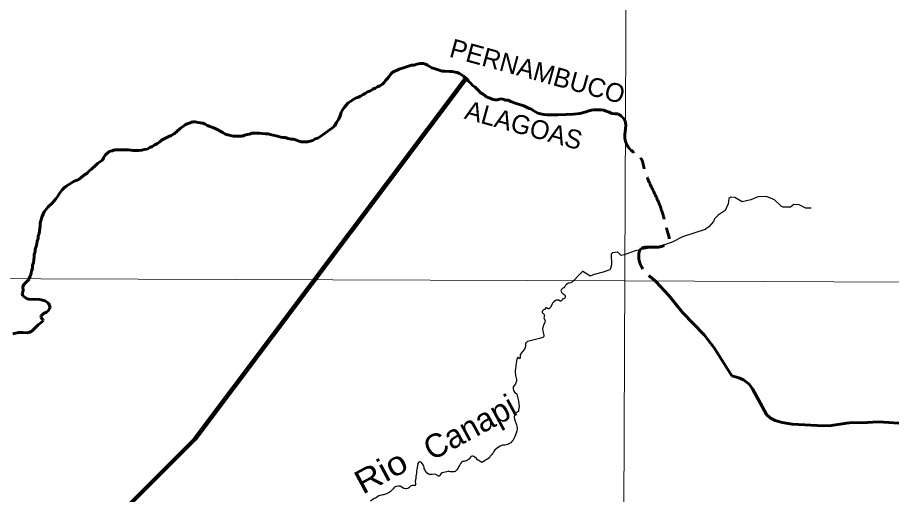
# Model space of a CAD drawing. Extents: x 553962 to 842807, y 8883888 to 9032388.
# Drawn here: x 651943 to 670575, y 9000258 to 9010415 of the extents above; entities that cross this region are included whole.
import ezdxf
from ezdxf.enums import TextEntityAlignment as Align

# ---------------------------------------------------------------- set-up
doc = ezdxf.new("R2010")
doc.units = 0
doc.header["$LTSCALE"] = 160
doc.linetypes.add('LONG_DASH_SHORT_DASH', pattern=[9.9, 6, -1.2, 1.5, -1.2])
for name, color, linetype, lineweight in [('2', 7, 'Continuous', 13), ('21', 7, 'Continuous', 25), ('22', 7, 'Continuous', 35), ('27', 7, 'Continuous', 90), ('34', 7, 'LONG_DASH_SHORT_DASH', 60)]:
    doc.layers.add(name, color=color, linetype=linetype, lineweight=lineweight)

msp = doc.modelspace()

# ---------------------------------------------------------------- linework, layer by layer
at = {"layer": '2'}
for points in [[(664968.2, 9023436.8), (664657.1, 8949509), (664397.1, 8890880.2)], [(565303.2, 9005146.6), (664889.8, 9004806.7), (719872.1, 9004543.9), (791662, 9004102.7)]]:
    msp.add_lwpolyline(points, dxfattribs=at)
at = {"layer": '21'}
for points in [[(668862.2, 9006356), (668747.9, 9006356), (668609.6, 9006426.1), (668493, 9006430.4), (668418.3, 9006375.7), (668262.8, 9006377.9), (668223, 9006397.9), (668078.3, 9006531.4), (667906.9, 9006606.2), (667725, 9006597.4), (667574.8, 9006533.1), (667393.6, 9006492.2), (667237.6, 9006584.2), (667149.6, 9006592.9), (667110.4, 9006562.2), (667092.5, 9006447.3), (667029, 9006303.3), (666881.3, 9006208.2), (666803.2, 9006127.8), (666778.7, 9006074.8), (666682.4, 9005954.4), (666603, 9005903.6), (666121.7, 9005745.4), (665897.5, 9005634.4), (665670.3, 9005554.7), (665112.8, 9005447.2), (664873.2, 9005362.9), (664809.1, 9005347), (664739.8, 9005416.3), (664629, 9005402.5), (664596.3, 9005375.2)], [(664596.3, 9005375.2), (664607.7, 9005147.6), (664577.5, 9005049.7), (664573, 9005042.2), (664425.1, 9004991.8), (664236.2, 9004941.4), (664148.9, 9004909.1), (664140.5, 9004911.9), (664051.1, 9004969), (663993.9, 9005003.6), (663988.5, 9005005.5), (663979.2, 9004997.9), (663916.3, 9004934.7), (663787.8, 9004802.1)], [(663787.8, 9004802.1), (663771.2, 9004785.1), (663748.5, 9004773), (663729.6, 9004766.4), (663687.8, 9004757.6), (663654, 9004740.2), (663639.3, 9004728.6), (663637.4, 9004723.9), (663633, 9004722), (663630.5, 9004716.5), (663625.5, 9004711.9), (663618.1, 9004697.6), (663606.6, 9004680.2), (663591.6, 9004661.4), (663571.5, 9004648.3), (663553.2, 9004638.7), (663538.4, 9004625.8), (663532.4, 9004617.7), (663527.3, 9004599), (663531, 9004588), (663531.8, 9004579.7), (663540.4, 9004565.1), (663550.1, 9004553.3), (663561.8, 9004544.5), (663577.3, 9004530.2), (663595.3, 9004517.2), (663614.6, 9004495.3), (663614.6, 9004495.3), (663618.6, 9004480.9), (663610.1, 9004439.8), (663608.3, 9004435.8), (663588.9, 9004425.4), (663556.5, 9004416.6), (663547.2, 9004390), (663541.5, 9004379.5), (663528.3, 9004373.4), (663510.9, 9004375.2), (663482.1, 9004393.8), (663476.9, 9004395.4), (663454.3, 9004396.2), (663428.3, 9004393.1), (663403.4, 9004381.1), (663376, 9004357.8), (663355.8, 9004337.3), (663305.1, 9004248.7)], [(663305.1, 9004248.7), (663299.6, 9004235.2), (663292.9, 9004223.9), (663269.7, 9004214.8), (663253.5, 9004214.5), (663242.4, 9004221.1), (663232.7, 9004230.3), (663205.5, 9004232.3), (663181, 9004200.6), (663159.1, 9004188.2), (663133, 9004170.6), (663126.8, 9004148.1), (663127.3, 9004136.7), (663136.5, 9004123.4), (663168.9, 9004091.7), (663171.4, 9004086.7), (663174.5, 9004072.3), (663165.6, 9004017.5), (663191.6, 9003954.5), (663187.2, 9003926.8), (663152.4, 9003844.1), (663143.8, 9003816.2), (663137.7, 9003789.3), (663143.9, 9003732.8), (663152.2, 9003704.9), (663157.8, 9003677.2), (663166.9, 9003649.3), (663162.1, 9003622.4), (663157.8, 9003612.5), (663139, 9003598.6), (663068.6, 9003577.9), (663040, 9003573.3), (663013, 9003567), (662984.3, 9003556.3), (662956.5, 9003549.7), (662928.6, 9003541.3), (662873, 9003533.6), (662845.2, 9003526.1), (662817.4, 9003514.3), (662784.8, 9003490), (662781.4, 9003485.2), (662774.3, 9003468.6), (662769.4, 9003436.2), (662769.1, 9003408.3), (662767.1, 9003393.2), (662748.5, 9003353.5), (662678.8, 9003267.9), (662659.6, 9003234.8), (662656, 9003196.2), (662661.7, 9003178.4), (662654.8, 9003161.3), (662651.7, 9003148.1), (662650.6, 9003147.5), (662619.6, 9003175), (662607.2, 9003174.2), (662596, 9003156.9), (662587.3, 9003129.2), (662580.9, 9003101.3), (662574.5, 9003046.6), (662569.1, 9003017.8), (662566.6, 9002988.2), (662557.3, 9002934.4), (662554.1, 9002906.6), (662554.3, 9002875.7), (662562.8, 9002792.2), (662567, 9002763.2), (662576.4, 9002733.2), (662579.5, 9002705.1), (662578.7, 9002674.2), (662576.8, 9002657.6), (662556.7, 9002614.7), (662539, 9002587.7), (662512.8, 9002552.7), (662509.3, 9002531.1), (662512.4, 9002504.2), (662519.7, 9002475.1), (662539.7, 9002435.8), (662585.5, 9002399.3), (662589.2, 9002394), (662596.8, 9002367.2), (662601.4, 9002336.3), (662613.6, 9002279.1), (662622.9, 9002245.4), (662640, 9002134.7)], [(662640, 9002134.7), (662638.1, 9002129.2), (662626.4, 9002058.6), (662626.7, 9002054.8), (662632, 9002045.9), (662632.3, 9002043.3), (662618.2, 9002026.9), (662598.2, 9002008.6), (662552.6, 9001972.5), (662538.3, 9001951.8), (662531.8, 9001922), (662533.8, 9001896.3), (662537.9, 9001871.4), (662550.4, 9001821), (662573.2, 9001764.9), (662580.7, 9001742.1), (662586.3, 9001715.6), (662593.7, 9001663.3), (662593.5, 9001639.4), (662588.5, 9001614.6), (662574, 9001561.6), (662530.7, 9001458), (662503.2, 9001407.6), (662484.4, 9001384.8), (662458.8, 9001361.2), (662434.7, 9001344.3), (662410.6, 9001332.3), (662386.7, 9001324.3), (662333.6, 9001312), (662281.4, 9001306.3), (662231.7, 9001290.6), (662178.7, 9001250.9)], [(662178.7, 9001250.9), (662125.6, 9001211.1), (662121.6, 9001209.5), (662095.1, 9001171.6), (662083.1, 9001147.2), (662070.8, 9001129.6), (662052.6, 9001108), (662019.6, 9001073.8), (662011.2, 9001060.7), (662005.3, 9001038.7), (661840.6, 9000941), (661763.6, 9000987.2), (661759.2, 9000988.5), (661756.2, 9000991.6), (661754.5, 9000996.1), (661745, 9001004.8), (661729.9, 9001021.8), (661691.4, 9001056.1), (661674.2, 9001068.8), (661652.4, 9001075.2), (661634.2, 9001073.9), (661617.4, 9001070.2), (661609.1, 9001066.6), (661598.3, 9001055.8), (661572.5, 9001020.6), (661556.6, 9001004.8), (661537.1, 9000989.2), (661507.4, 9000975.9), (661488.9, 9000969.8), (661468.9, 9000967.2), (661450.4, 9000963.3), (661433, 9000963), (661429, 9000961.9), (661413.8, 9000950.7), (661392.9, 9000926.6), (661391, 9000921.3), (661386, 9000917.8), (661373.9, 9000892.3)], [(661373.9, 9000892.3), (661373.7, 9000892.2), (661335.9, 9000835.5), (661336.8, 9000819.7), (661329.5, 9000808.1), (661310.4, 9000785.4), (661288.2, 9000762.2), (661272.9, 9000750.2), (661252.6, 9000743.7), (661227, 9000738.5), (661176.5, 9000742.5), (661149.9, 9000746.7), (661122.4, 9000746.6), (661098.6, 9000743.6), (661021.5, 9000725.4), (660995.9, 9000716.7), (660971.8, 9000701.8), (660935.2, 9000651.5), (660915.7, 9000647.7), (660905.9, 9000653.9), (660887.5, 9000672.8), (660858, 9000685.9), (660831.3, 9000690), (660783.6, 9000687), (660756.1, 9000682.8), (660722.7, 9000685.6), (660704.7, 9000694.4), (660677.3, 9000711.6), (660643.8, 9000757.6), (660624.5, 9000789.7), (660614.2, 9000814.4), (660610.4, 9000841), (660601.2, 9000865.9), (660588, 9000892.3), (660572.4, 9000917.3), (660554.3, 9000937.7), (660540.5, 9000947.5), (660515.1, 9000954.1), (660504.9, 9000953.4), (660490.8, 9000940.4), (660480.2, 9000918), (660473.2, 9000864.9), (660455.6, 9000790.5), (660452.1, 9000762.1), (660450.9, 9000712.6), (660444.6, 9000686), (660438.1, 9000635.5), (660431.7, 9000609), (660423.5, 9000534.6), (660425.3, 9000483.3), (660424.5, 9000472.8), (660411.1, 9000452.7), (660398.9, 9000447.3), (660359.2, 9000447), (660335.3, 9000444), (660324.7, 9000440.4), (660321, 9000437.8), (660287.8, 9000401.2), (660263.7, 9000386.4), (660237.2, 9000380.9), (660211.6, 9000381.1), (660177.7, 9000388.3), (660101.7, 9000432.2), (660092.7, 9000435.1), (660068.1, 9000437.3), (660016.8, 9000429.6), (659992.1, 9000419.3), (659981.1, 9000412.8)], [(659981.1, 9000412.8), (659968.4, 9000400), (659950.1, 9000378.8), (659929.3, 9000360.9), (659887.3, 9000312.8), (659854.1, 9000292.7), (659806.4, 9000270.8), (659777.9, 9000261.9), (659753.9, 9000252.1), (659724.7, 9000248.7), (659676, 9000236.5), (659648.7, 9000227.2), (659623.8, 9000212.7), (659599.1, 9000195.7), (659576.1, 9000181.7), (659548.1, 9000170.5), (659499.1, 9000139.9), (659499.1, 9000139.9), (659471.8, 9000113.1)]]:
    msp.add_lwpolyline(points, dxfattribs=at)
at = {"layer": '27'}
msp.add_lwpolyline([(635350.7, 8977923.9), (636116.8, 8981777.4), (642228, 8989744.8), (647160.3, 8990514), (649828, 8995545.6), (655722.5, 9001435.5), (661506.7, 9009120.3)], dxfattribs=at)
at = {"layer": '34'}
for points in [[(659209.3, 9008717), (659256.9, 9008739.8), (659309.5, 9008775.2), (659357.1, 9008795.4), (659404.7, 9008830.8), (659464.8, 9008856.2), (659519.9, 9008891.6), (659567.5, 9008909.3), (659615.1, 9008942.2), (659667.8, 9008962.5), (659725.4, 9008992.9), (659757.9, 9009030.7), (659787.8, 9009070.9), (659822.9, 9009106.2), (659865.3, 9009159.1), (659892.8, 9009199.4), (659930.3, 9009247.3), (659990.4, 9009270.1), (660038.1, 9009290.4), (660080.7, 9009313.2), (660236.1, 9009361.6), (660281.2, 9009379.3), (660341.4, 9009397.2), (660401.7, 9009402.5), (660459.3, 9009422.8), (660527.1, 9009438.2), (660589.8, 9009435.9), (660637.6, 9009421.1), (660685.4, 9009403.7), (660723.1, 9009373.8), (660773.5, 9009346.4), (660826.2, 9009326.5), (660997.2, 9009272.1), (661049.9, 9009272.3), (661152.8, 9009267.7), (661210.6, 9009263), (661270.9, 9009248.2), (661318.6, 9009243.4), (661363.9, 9009226), (661409.2, 9009193.6), (661452, 9009166.2), (661492.3, 9009133.7), (661532.6, 9009096.2), (661560.4, 9009051.2), (661608.2, 9009013.8), (661641.1, 9008966.2), (661691.4, 9008936.3), (661729.2, 9008903.9), (661774.6, 9008851.3), (661814.9, 9008811.4), (661867.8, 9008781.5), (661950.8, 9008716.6), (661998.6, 9008701.8), (662059, 9008674.4), (662116.8, 9008659.6), (662177, 9008659.9), (662242.2, 9008680.2), (662289.9, 9008675.4), (662347.7, 9008658.1), (662403, 9008653.3), (662458.3, 9008623.5), (662518.6, 9008606.2), (662574, 9008583.8), (662624.2, 9008566.5), (662734.8, 9008536.9), (662850.5, 9008479.7), (662898.3, 9008462.3), (662936.1, 9008432.3), (663034.2, 9008380.1), (663089.5, 9008362.8), (663162.3, 9008348), (663225.1, 9008343.3), (663290.4, 9008341.1), (663458.6, 9008341.8), (663636.8, 9008352.6), (663792.4, 9008358.3), (663932.9, 9008369), (664063.3, 9008404.7), (664121, 9008425.1), (664178.6, 9008442.9), (664231.3, 9008448.1), (664334.2, 9008448.6), (664384.5, 9008446.3), (664439.7, 9008439), (664492.5, 9008419.2), (664552.8, 9008401.9), (664615.7, 9008374.6), (664683.5, 9008364.8), (664748.7, 9008365.1)], [(653752.9, 9007379.9), (653775.3, 9007427.7), (653812.8, 9007483.1), (653897.9, 9007561.2), (653958.1, 9007576.6), (654010.8, 9007596.9), (654166.4, 9007597.6), (654236.8, 9007595.4), (654307.1, 9007595.7), (654410.1, 9007586.1), (654535.6, 9007586.7), (654593.4, 9007589.5), (654641, 9007607.2), (654708.8, 9007615.1), (654761.4, 9007647.9), (654816.6, 9007668.3), (654871.7, 9007706.2), (654924.3, 9007729), (654976.9, 9007766.9), (655011.9, 9007802.2), (655109.7, 9007852.8), (655172.4, 9007878.2), (655220, 9007903.5), (655282.6, 9007941.5), (655412.8, 9008052.5), (655515.4, 9008130.8), (655560.5, 9008153.6), (655623.2, 9008171.4), (655673.4, 9008191.7), (655731.1, 9008192), (655794, 9008179.7), (655897, 9008165.1), (655947.3, 9008142.7), (655995.1, 9008112.8), (656042.9, 9008093), (656105.8, 9008070.6), (656156.1, 9008050.8), (656319.6, 9007963.7), (656372.5, 9007931.2), (656480.6, 9007899.1), (656550.9, 9007886.9), (656621.2, 9007887.2), (656681.5, 9007890), (656741.8, 9007890.2), (656786.9, 9007908), (656839.6, 9007925.8), (656894.8, 9007931.1), (656939.9, 9007948.8), (656990.1, 9007951.6), (657040.3, 9007951.8), (657098.1, 9007949.5), (657221.2, 9007940.1), (657283.9, 9007937.8), (657331.7, 9007920.5), (657392, 9007908.2), (657459.9, 9007898.4), (657505.1, 9007881.1), (657557.9, 9007866.2), (657605.6, 9007861.4), (657655.9, 9007859.2), (657708.7, 9007841.8), (657776.5, 9007827.1), (657824.2, 9007822.2), (657990.2, 9007767.8), (658125.8, 9007768.4), (658236.1, 9007799), (658286.2, 9007829.3), (658346.4, 9007847.2), (658409, 9007885.1), (658461.6, 9007920.5), (658634.4, 9008049.3), (658702, 9008104.8), (658744.3, 9008180.3), (658786.8, 9008240.7), (658809.2, 9008288.5), (658826.6, 9008333.8), (658841.4, 9008396.6), (658876.3, 9008457), (658911.3, 9008504.8), (658993.8, 9008600.6), (659038.9, 9008628.4), (659096.5, 9008668.8), (659149.1, 9008696.6), (659209.3, 9008717)], [(652189.6, 9004842.3), (652192.9, 9004859.9), (652210.3, 9004905.2), (652237.7, 9004965.5), (652240, 9005018.3), (652259.9, 9005071.1), (652264.7, 9005133.8), (652282, 9005196.7), (652289.3, 9005257), (652299.1, 9005319.8), (652298.9, 9005370), (652318.8, 9005430.3), (652321.1, 9005485.6), (652341, 9005540.9), (652358.3, 9005598.7), (652363.2, 9005654), (652380.5, 9005711.8), (652382.8, 9005759.5), (652402.7, 9005814.8), (652424.7, 9005970.6), (652429.5, 9006038.4), (652459.2, 9006164), (652491.6, 9006224.4), (652511.5, 9006274.7), (652599, 9006380.6), (652686.6, 9006466.3), (652759.1, 9006554.5), (652801.5, 9006612.4), (652831.5, 9006660.3), (652899, 9006745.9), (652939, 9006788.8), (652979, 9006824.1), (653036.6, 9006862), (653084.3, 9006887.3), (653139.4, 9006922.7), (653194.6, 9006943.1), (653249.7, 9006968.4), (653302.3, 9007006.3), (653379.9, 9007074.4), (653432.5, 9007099.8), (653465, 9007145.1), (653520.1, 9007188), (653615.2, 9007271.3), (653652.7, 9007314.1), (653697.8, 9007339.5), (653752.9, 9007379.9)], [(652571.6, 9004354.9), (652533.9, 9004385), (652418.7, 9004407.8), (652184.9, 9004417.3), (652149.2, 9004427), (652060, 9004486.6), (652040.8, 9004529.2), (652062.1, 9004603.4), (652057, 9004679.8), (652075.5, 9004729.8), (652189.6, 9004842.3)], [(665554.2, 9004795.8), (665826.3, 9004496), (666128.4, 9004129.5), (666582.2, 9003656.2), (666791.2, 9003384.4), (667173.5, 9002782.6), (667316.8, 9002742.9), (667422.9, 9002700.1), (667541.5, 9002608.8), (667614.9, 9002511.4), (667732.4, 9002291), (667913.5, 9001963.7), (667993.5, 9001885.6), (668093.1, 9001836.3), (668244.3, 9001789.9), (668460.2, 9001759), (669127.8, 9001717.8), (669295.7, 9001729.2), (669615.5, 9001778.1), (669741.5, 9001789.9), (669941.5, 9001784.9), (670299.8, 9001804.4), (671060.9, 9001759.2)], [(651845, 9003677.6), (651965, 9003709.1), (652060.1, 9003710.6), (652150.3, 9003698.2), (652205.6, 9003715.7), (652249.3, 9003739.3), (652381.3, 9003869), (652475, 9003944), (652487.1, 9003963.6), (652485.6, 9003982.9), (652440.3, 9004026.7), (652444.4, 9004062), (652495.8, 9004109.5), (652561.9, 9004140.7), (652594.2, 9004165.5), (652627.3, 9004213.1), (652637.1, 9004247.3), (652602.1, 9004330.6), (652571.6, 9004354.9)]]:
    msp.add_lwpolyline(points, dxfattribs=at)
msp.add_spline([(664746.7, 9008367.1), (664889.8, 9008223.9), (664889.8, 9007865.9), (665018.7, 9007593.8), (665247.7, 9007393.2), (665290.6, 9007250), (665362.2, 9007020.9), (665634.2, 9006419.4), (665748.7, 9006047), (665806, 9005832.2), (665834.6, 9005674.7), (665634.2, 9005531.4), (665219.1, 9005474.2), (665190.4, 9005273.6), (665554.2, 9004795.8)], degree=3, dxfattribs=at)

# ---------------------------------------------------------------- texts
at = {"layer": '22'}
msp.add_text('Canapi', height=500, rotation=28.393, dxfattribs=at).set_placement((661703.3, 9001470.8), align=Align.CENTER)
at = {"layer": '22', "width": 1.15}
msp.add_text('Rio', height=500, rotation=28.393, dxfattribs=at).set_placement((659807.7, 9000523), align=Align.CENTER)
at = {"layer": '34'}
for s, p in [('PERNAMBUCO', (662975.9, 9009077.9)), ('ALAGOAS', (662683.1, 9007928.4))]:
    msp.add_text(s, height=400, rotation=344.671, dxfattribs=at).set_placement(p, align=Align.CENTER)

doc.saveas('drawing.dxf')
